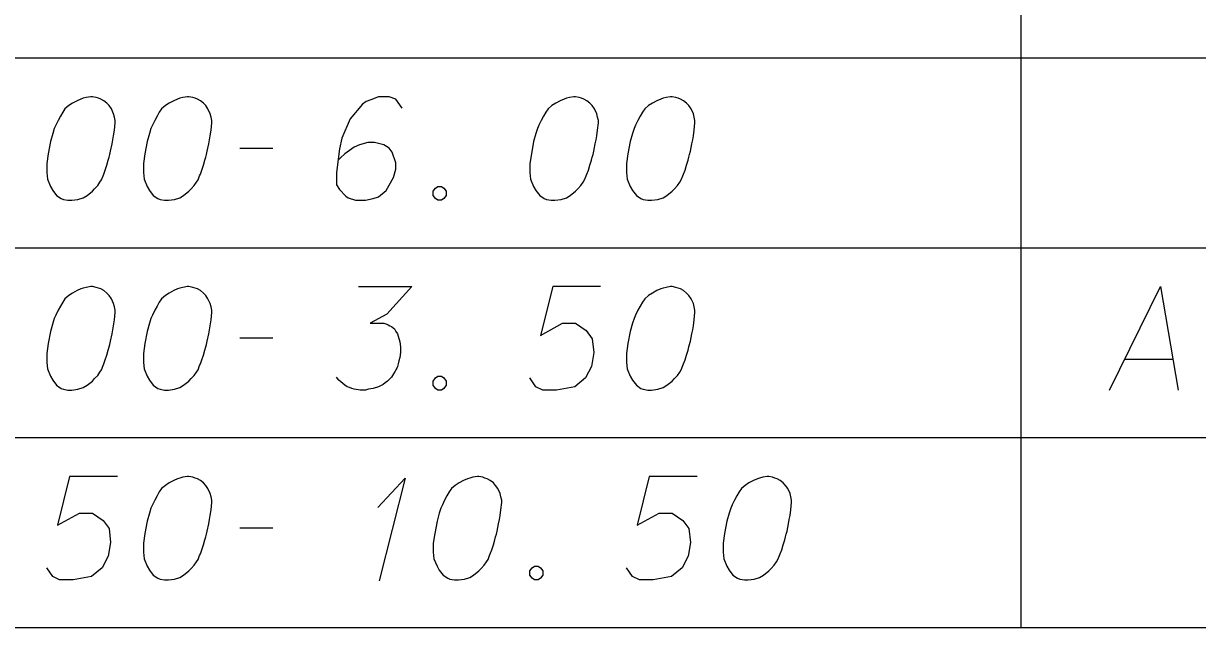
# Model space of a CAD drawing. Extents: x 2074207 to 2076812, y 516372 to 523312.
# Drawn here: x 2076398.8 to 2076453.3, y 520149.2 to 520177.2 of the extents above; entities that cross this region are included whole.
import ezdxf

# ---------------------------------------------------------------- set-up
doc = ezdxf.new("R2010")
doc.units = 0
for name, color, linetype in [('Prop DirtTable_ Soil Test Results - Outline (Major)', 7, 'Continuous'), ('Prop DirtTable_ Soil Test Results - Outline (Minor)', 7, 'Continuous'), ('Prop DirtTable_ Soil Test Results - Tx (Sample Data)', 7, 'Continuous')]:
    doc.layers.add(name, color=color, linetype=linetype)

msp = doc.modelspace()

# ---------------------------------------------------------------- linework, layer by layer
at = {"layer": 'Prop DirtTable_ Soil Test Results - Outline (Major)'}
msp.add_line((2076260.609, 520149.201), (2076811.903, 520149.201), dxfattribs=at)
at = {"layer": 'Prop DirtTable_ Soil Test Results - Outline (Minor)'}
for p, q in [((2076445.063, 520184.401), (2076445.063, 520175.601)), ((2076260.609, 520175.601), (2076811.903, 520175.601)), ((2076260.609, 520175.601), (2076811.903, 520175.601)), ((2076445.063, 520175.601), (2076445.063, 520166.801)), ((2076260.609, 520166.801), (2076811.903, 520166.801)), ((2076260.609, 520166.801), (2076811.903, 520166.801)), ((2076445.063, 520166.801), (2076445.063, 520158.001)), ((2076260.609, 520158.001), (2076811.903, 520158.001)), ((2076260.609, 520158.001), (2076811.903, 520158.001)), ((2076445.063, 520158.001), (2076445.063, 520149.201)), ((2076260.609, 520149.201), (2076811.903, 520149.201))]:
    msp.add_line(p, q, dxfattribs=at)
at = {"layer": 'Prop DirtTable_ Soil Test Results - Tx (Sample Data)'}
for points in [[(2076402.018, 520173.806), (2076401.948, 520173.806), (2076401.736, 520173.769), (2076401.595, 520173.731), (2076401.489, 520173.693), (2076401.313, 520173.617), (2076401.101, 520173.504), (2076400.925, 520173.391), (2076400.748, 520173.24), (2076400.643, 520173.088), (2076400.537, 520172.899), (2076400.431, 520172.71), (2076400.325, 520172.484), (2076400.255, 520172.332), (2076400.184, 520172.106), (2076400.078, 520171.728), (2076399.972, 520171.161), (2076399.902, 520170.707), (2076399.902, 520170.291), (2076399.937, 520169.989), (2076400.078, 520169.649), (2076400.184, 520169.46), (2076400.36, 520169.233), (2076400.572, 520169.082), (2076400.678, 520169.044), (2076400.889, 520169.006), (2076401.066, 520169.006), (2076401.348, 520169.044), (2076401.595, 520169.12), (2076401.771, 520169.233), (2076402.018, 520169.422), (2076402.124, 520169.536), (2076402.265, 520169.687), (2076402.371, 520169.838), (2076402.442, 520169.951), (2076402.512, 520170.14), (2076402.547, 520170.216), (2076402.618, 520170.405), (2076402.689, 520170.632), (2076402.759, 520170.858), (2076402.794, 520171.01), (2076402.83, 520171.123), (2076402.865, 520171.274), (2076402.935, 520171.614), (2076402.971, 520171.803), (2076403.006, 520171.992), (2076403.041, 520172.257), (2076403.077, 520172.597), (2076403.077, 520172.71), (2076403.041, 520172.862), (2076403.006, 520173.013), (2076402.9, 520173.24), (2076402.794, 520173.391), (2076402.689, 520173.504), (2076402.547, 520173.617), (2076402.406, 520173.693), (2076402.3, 520173.731), (2076402.195, 520173.769), (2076402.018, 520173.806)], [(2076406.498, 520173.806), (2076406.428, 520173.806), (2076406.216, 520173.769), (2076406.075, 520173.731), (2076405.969, 520173.693), (2076405.793, 520173.617), (2076405.581, 520173.504), (2076405.405, 520173.391), (2076405.228, 520173.24), (2076405.123, 520173.088), (2076405.017, 520172.899), (2076404.911, 520172.71), (2076404.805, 520172.484), (2076404.735, 520172.332), (2076404.664, 520172.106), (2076404.558, 520171.728), (2076404.452, 520171.161), (2076404.382, 520170.707), (2076404.382, 520170.291), (2076404.417, 520169.989), (2076404.558, 520169.649), (2076404.664, 520169.46), (2076404.84, 520169.233), (2076405.052, 520169.082), (2076405.158, 520169.044), (2076405.369, 520169.006), (2076405.546, 520169.006), (2076405.828, 520169.044), (2076406.075, 520169.12), (2076406.251, 520169.233), (2076406.498, 520169.422), (2076406.604, 520169.536), (2076406.745, 520169.687), (2076406.851, 520169.838), (2076406.922, 520169.951), (2076406.992, 520170.14), (2076407.027, 520170.216), (2076407.098, 520170.405), (2076407.169, 520170.632), (2076407.239, 520170.858), (2076407.274, 520171.01), (2076407.31, 520171.123), (2076407.345, 520171.274), (2076407.415, 520171.614), (2076407.451, 520171.803), (2076407.486, 520171.992), (2076407.521, 520172.257), (2076407.557, 520172.597), (2076407.557, 520172.71), (2076407.521, 520172.862), (2076407.486, 520173.013), (2076407.38, 520173.24), (2076407.274, 520173.391), (2076407.169, 520173.504), (2076407.027, 520173.617), (2076406.886, 520173.693), (2076406.78, 520173.731), (2076406.675, 520173.769), (2076406.498, 520173.806)], [(2076416.375, 520173.277), (2076416.093, 520173.693), (2076415.776, 520173.806), (2076415.282, 520173.806), (2076414.929, 520173.655), (2076414.718, 520173.58), (2076414.541, 520173.466), (2076413.977, 520172.786), (2076413.589, 520171.879), (2076413.483, 520171.388), (2076413.342, 520170.291), (2076413.342, 520169.725), (2076413.483, 520169.498), (2076413.765, 520169.195), (2076413.871, 520169.12), (2076414.224, 520169.006), (2076414.682, 520169.006), (2076415.035, 520169.082), (2076415.282, 520169.158), (2076415.635, 520169.46), (2076415.987, 520170.065), (2076416.093, 520170.443), (2076416.093, 520170.745), (2076415.917, 520171.236), (2076415.776, 520171.425), (2076415.529, 520171.577), (2076415.106, 520171.69), (2076414.788, 520171.69), (2076414.4, 520171.577), (2076414.153, 520171.463), (2076413.73, 520171.161), (2076413.518, 520170.972), (2076413.412, 520170.858)], [(2076424.418, 520173.806), (2076424.348, 520173.806), (2076424.136, 520173.769), (2076423.995, 520173.731), (2076423.889, 520173.693), (2076423.713, 520173.617), (2076423.501, 520173.504), (2076423.325, 520173.391), (2076423.148, 520173.24), (2076423.043, 520173.088), (2076422.937, 520172.899), (2076422.831, 520172.71), (2076422.725, 520172.484), (2076422.655, 520172.332), (2076422.584, 520172.106), (2076422.478, 520171.728), (2076422.372, 520171.161), (2076422.302, 520170.707), (2076422.302, 520170.291), (2076422.337, 520169.989), (2076422.478, 520169.649), (2076422.584, 520169.46), (2076422.76, 520169.233), (2076422.972, 520169.082), (2076423.078, 520169.044), (2076423.289, 520169.006), (2076423.466, 520169.006), (2076423.748, 520169.044), (2076423.995, 520169.12), (2076424.171, 520169.233), (2076424.418, 520169.422), (2076424.524, 520169.536), (2076424.665, 520169.687), (2076424.771, 520169.838), (2076424.842, 520169.951), (2076424.912, 520170.14), (2076424.947, 520170.216), (2076425.018, 520170.405), (2076425.089, 520170.632), (2076425.159, 520170.858), (2076425.194, 520171.01), (2076425.23, 520171.123), (2076425.265, 520171.274), (2076425.335, 520171.614), (2076425.371, 520171.803), (2076425.406, 520171.992), (2076425.441, 520172.257), (2076425.477, 520172.597), (2076425.477, 520172.71), (2076425.441, 520172.862), (2076425.406, 520173.013), (2076425.3, 520173.24), (2076425.194, 520173.391), (2076425.089, 520173.504), (2076424.947, 520173.617), (2076424.806, 520173.693), (2076424.7, 520173.731), (2076424.595, 520173.769), (2076424.418, 520173.806)], [(2076428.898, 520173.806), (2076428.828, 520173.806), (2076428.616, 520173.769), (2076428.475, 520173.731), (2076428.369, 520173.693), (2076428.193, 520173.617), (2076427.981, 520173.504), (2076427.805, 520173.391), (2076427.628, 520173.24), (2076427.523, 520173.088), (2076427.417, 520172.899), (2076427.311, 520172.71), (2076427.205, 520172.484), (2076427.135, 520172.332), (2076427.064, 520172.106), (2076426.958, 520171.728), (2076426.852, 520171.161), (2076426.782, 520170.707), (2076426.782, 520170.291), (2076426.817, 520169.989), (2076426.958, 520169.649), (2076427.064, 520169.46), (2076427.24, 520169.233), (2076427.452, 520169.082), (2076427.558, 520169.044), (2076427.769, 520169.006), (2076427.946, 520169.006), (2076428.228, 520169.044), (2076428.475, 520169.12), (2076428.651, 520169.233), (2076428.898, 520169.422), (2076429.004, 520169.536), (2076429.145, 520169.687), (2076429.251, 520169.838), (2076429.322, 520169.951), (2076429.392, 520170.14), (2076429.427, 520170.216), (2076429.498, 520170.405), (2076429.569, 520170.632), (2076429.639, 520170.858), (2076429.674, 520171.01), (2076429.71, 520171.123), (2076429.745, 520171.274), (2076429.815, 520171.614), (2076429.851, 520171.803), (2076429.886, 520171.992), (2076429.921, 520172.257), (2076429.957, 520172.597), (2076429.957, 520172.71), (2076429.921, 520172.862), (2076429.886, 520173.013), (2076429.78, 520173.24), (2076429.674, 520173.391), (2076429.569, 520173.504), (2076429.427, 520173.617), (2076429.286, 520173.693), (2076429.18, 520173.731), (2076429.075, 520173.769), (2076428.898, 520173.806)], [(2076408.862, 520171.425), (2076410.379, 520171.425)], [(2076418.033, 520169.649), (2076418.21, 520169.649), (2076418.316, 520169.573), (2076418.421, 520169.422), (2076418.421, 520169.233), (2076418.316, 520169.082), (2076418.21, 520169.006), (2076418.033, 520169.006), (2076417.928, 520169.082), (2076417.822, 520169.233), (2076417.822, 520169.422), (2076417.928, 520169.573), (2076418.033, 520169.649)], [(2076402.018, 520165.006), (2076401.948, 520165.006), (2076401.736, 520164.969), (2076401.595, 520164.931), (2076401.489, 520164.893), (2076401.313, 520164.817), (2076401.101, 520164.704), (2076400.925, 520164.591), (2076400.748, 520164.44), (2076400.643, 520164.288), (2076400.537, 520164.099), (2076400.431, 520163.91), (2076400.325, 520163.684), (2076400.255, 520163.532), (2076400.184, 520163.306), (2076400.078, 520162.928), (2076399.972, 520162.361), (2076399.902, 520161.907), (2076399.902, 520161.491), (2076399.937, 520161.189), (2076400.078, 520160.849), (2076400.184, 520160.66), (2076400.36, 520160.433), (2076400.572, 520160.282), (2076400.678, 520160.244), (2076400.889, 520160.206), (2076401.066, 520160.206), (2076401.348, 520160.244), (2076401.595, 520160.32), (2076401.771, 520160.433), (2076402.018, 520160.622), (2076402.124, 520160.736), (2076402.265, 520160.887), (2076402.371, 520161.038), (2076402.442, 520161.151), (2076402.512, 520161.34), (2076402.547, 520161.416), (2076402.618, 520161.605), (2076402.689, 520161.832), (2076402.759, 520162.058), (2076402.794, 520162.21), (2076402.83, 520162.323), (2076402.865, 520162.474), (2076402.935, 520162.814), (2076402.971, 520163.003), (2076403.006, 520163.192), (2076403.041, 520163.457), (2076403.077, 520163.797), (2076403.077, 520163.91), (2076403.041, 520164.062), (2076403.006, 520164.213), (2076402.9, 520164.44), (2076402.794, 520164.591), (2076402.689, 520164.704), (2076402.547, 520164.817), (2076402.406, 520164.893), (2076402.3, 520164.931), (2076402.195, 520164.969), (2076402.018, 520165.006)], [(2076406.498, 520165.006), (2076406.428, 520165.006), (2076406.216, 520164.969), (2076406.075, 520164.931), (2076405.969, 520164.893), (2076405.793, 520164.817), (2076405.581, 520164.704), (2076405.405, 520164.591), (2076405.228, 520164.44), (2076405.123, 520164.288), (2076405.017, 520164.099), (2076404.911, 520163.91), (2076404.805, 520163.684), (2076404.735, 520163.532), (2076404.664, 520163.306), (2076404.558, 520162.928), (2076404.452, 520162.361), (2076404.382, 520161.907), (2076404.382, 520161.491), (2076404.417, 520161.189), (2076404.558, 520160.849), (2076404.664, 520160.66), (2076404.84, 520160.433), (2076405.052, 520160.282), (2076405.158, 520160.244), (2076405.369, 520160.206), (2076405.546, 520160.206), (2076405.828, 520160.244), (2076406.075, 520160.32), (2076406.251, 520160.433), (2076406.498, 520160.622), (2076406.604, 520160.736), (2076406.745, 520160.887), (2076406.851, 520161.038), (2076406.922, 520161.151), (2076406.992, 520161.34), (2076407.027, 520161.416), (2076407.098, 520161.605), (2076407.169, 520161.832), (2076407.239, 520162.058), (2076407.274, 520162.21), (2076407.31, 520162.323), (2076407.345, 520162.474), (2076407.415, 520162.814), (2076407.451, 520163.003), (2076407.486, 520163.192), (2076407.521, 520163.457), (2076407.557, 520163.797), (2076407.557, 520163.91), (2076407.521, 520164.062), (2076407.486, 520164.213), (2076407.38, 520164.44), (2076407.274, 520164.591), (2076407.169, 520164.704), (2076407.027, 520164.817), (2076406.886, 520164.893), (2076406.78, 520164.931), (2076406.675, 520164.969), (2076406.498, 520165.006)], [(2076414.365, 520165.006), (2076416.834, 520165.006), (2076415.67, 520163.721), (2076414.894, 520163.306), (2076415.529, 520163.306), (2076415.67, 520163.268), (2076415.74, 520163.23), (2076415.811, 520163.192), (2076415.882, 520163.154), (2076416.023, 520163.041), (2076416.093, 520162.928), (2076416.164, 520162.814), (2076416.199, 520162.701), (2076416.27, 520162.436), (2076416.305, 520162.21), (2076416.305, 520162.096), (2076416.305, 520161.945), (2076416.27, 520161.718), (2076416.234, 520161.567), (2076416.199, 520161.416), (2076416.164, 520161.303), (2076416.129, 520161.227), (2076416.093, 520161.151), (2076416.058, 520161.076), (2076415.987, 520160.962), (2076415.882, 520160.811), (2076415.776, 520160.698), (2076415.705, 520160.622), (2076415.599, 520160.547), (2076415.494, 520160.471), (2076415.352, 520160.395), (2076415.282, 520160.358), (2076415.035, 520160.282), (2076414.823, 520160.244), (2076414.682, 520160.206), (2076414.435, 520160.206), (2076414.153, 520160.244), (2076414.047, 520160.282), (2076413.941, 520160.32), (2076413.836, 520160.358), (2076413.73, 520160.433), (2076413.624, 520160.509), (2076413.448, 520160.66), (2076413.342, 520160.811)], [(2076425.582, 520165.006), (2076423.36, 520165.006), (2076422.796, 520162.739), (2076423.819, 520163.306), (2076424.418, 520163.306), (2076424.912, 520162.965), (2076425.194, 520162.588), (2076425.265, 520161.945), (2076425.159, 520161.303), (2076424.877, 520160.773), (2076424.383, 520160.358), (2076423.536, 520160.206), (2076422.901, 520160.206), (2076422.584, 520160.358), (2076422.302, 520160.773)], [(2076428.898, 520165.006), (2076428.828, 520165.006), (2076428.616, 520164.969), (2076428.475, 520164.931), (2076428.369, 520164.893), (2076428.193, 520164.817), (2076427.981, 520164.704), (2076427.805, 520164.591), (2076427.628, 520164.44), (2076427.523, 520164.288), (2076427.417, 520164.099), (2076427.311, 520163.91), (2076427.205, 520163.684), (2076427.135, 520163.532), (2076427.064, 520163.306), (2076426.958, 520162.928), (2076426.852, 520162.361), (2076426.782, 520161.907), (2076426.782, 520161.491), (2076426.817, 520161.189), (2076426.958, 520160.849), (2076427.064, 520160.66), (2076427.24, 520160.433), (2076427.452, 520160.282), (2076427.558, 520160.244), (2076427.769, 520160.206), (2076427.946, 520160.206), (2076428.228, 520160.244), (2076428.475, 520160.32), (2076428.651, 520160.433), (2076428.898, 520160.622), (2076429.004, 520160.736), (2076429.145, 520160.887), (2076429.251, 520161.038), (2076429.322, 520161.151), (2076429.392, 520161.34), (2076429.427, 520161.416), (2076429.498, 520161.605), (2076429.569, 520161.832), (2076429.639, 520162.058), (2076429.674, 520162.21), (2076429.71, 520162.323), (2076429.745, 520162.474), (2076429.815, 520162.814), (2076429.851, 520163.003), (2076429.886, 520163.192), (2076429.921, 520163.457), (2076429.957, 520163.797), (2076429.957, 520163.91), (2076429.921, 520164.062), (2076429.886, 520164.213), (2076429.78, 520164.44), (2076429.674, 520164.591), (2076429.569, 520164.704), (2076429.427, 520164.817), (2076429.286, 520164.893), (2076429.18, 520164.931), (2076429.075, 520164.969), (2076428.898, 520165.006)], [(2076449.182, 520160.206), (2076451.545, 520165.006), (2076452.357, 520160.206)], [(2076408.862, 520162.625), (2076410.379, 520162.625)], [(2076449.887, 520161.643), (2076452.11, 520161.643)], [(2076418.033, 520160.849), (2076418.21, 520160.849), (2076418.316, 520160.773), (2076418.421, 520160.622), (2076418.421, 520160.433), (2076418.316, 520160.282), (2076418.21, 520160.206), (2076418.033, 520160.206), (2076417.928, 520160.282), (2076417.822, 520160.433), (2076417.822, 520160.622), (2076417.928, 520160.773), (2076418.033, 520160.849)], [(2076403.182, 520156.206), (2076400.96, 520156.206), (2076400.396, 520153.939), (2076401.419, 520154.506), (2076402.018, 520154.506), (2076402.512, 520154.165), (2076402.794, 520153.788), (2076402.865, 520153.145), (2076402.759, 520152.503), (2076402.477, 520151.973), (2076401.983, 520151.558), (2076401.136, 520151.406), (2076400.501, 520151.406), (2076400.184, 520151.558), (2076399.902, 520151.973)], [(2076406.498, 520156.206), (2076406.428, 520156.206), (2076406.216, 520156.169), (2076406.075, 520156.131), (2076405.969, 520156.093), (2076405.793, 520156.017), (2076405.581, 520155.904), (2076405.405, 520155.791), (2076405.228, 520155.64), (2076405.123, 520155.488), (2076405.017, 520155.299), (2076404.911, 520155.11), (2076404.805, 520154.884), (2076404.735, 520154.732), (2076404.664, 520154.506), (2076404.558, 520154.128), (2076404.452, 520153.561), (2076404.382, 520153.107), (2076404.382, 520152.691), (2076404.417, 520152.389), (2076404.558, 520152.049), (2076404.664, 520151.86), (2076404.84, 520151.633), (2076405.052, 520151.482), (2076405.158, 520151.444), (2076405.369, 520151.406), (2076405.546, 520151.406), (2076405.828, 520151.444), (2076406.075, 520151.52), (2076406.251, 520151.633), (2076406.498, 520151.822), (2076406.604, 520151.936), (2076406.745, 520152.087), (2076406.851, 520152.238), (2076406.922, 520152.351), (2076406.992, 520152.54), (2076407.027, 520152.616), (2076407.098, 520152.805), (2076407.169, 520153.032), (2076407.239, 520153.258), (2076407.274, 520153.41), (2076407.31, 520153.523), (2076407.345, 520153.674), (2076407.415, 520154.014), (2076407.451, 520154.203), (2076407.486, 520154.392), (2076407.521, 520154.657), (2076407.557, 520154.997), (2076407.557, 520155.11), (2076407.521, 520155.262), (2076407.486, 520155.413), (2076407.38, 520155.64), (2076407.274, 520155.791), (2076407.169, 520155.904), (2076407.027, 520156.017), (2076406.886, 520156.093), (2076406.78, 520156.131), (2076406.675, 520156.169), (2076406.498, 520156.206)], [(2076415.247, 520154.77), (2076416.517, 520156.131), (2076415.317, 520151.369)], [(2076419.938, 520156.206), (2076419.868, 520156.206), (2076419.656, 520156.169), (2076419.515, 520156.131), (2076419.409, 520156.093), (2076419.233, 520156.017), (2076419.021, 520155.904), (2076418.845, 520155.791), (2076418.668, 520155.64), (2076418.563, 520155.488), (2076418.457, 520155.299), (2076418.351, 520155.11), (2076418.245, 520154.884), (2076418.175, 520154.732), (2076418.104, 520154.506), (2076417.998, 520154.128), (2076417.892, 520153.561), (2076417.822, 520153.107), (2076417.822, 520152.691), (2076417.857, 520152.389), (2076417.998, 520152.049), (2076418.104, 520151.86), (2076418.28, 520151.633), (2076418.492, 520151.482), (2076418.598, 520151.444), (2076418.809, 520151.406), (2076418.986, 520151.406), (2076419.268, 520151.444), (2076419.515, 520151.52), (2076419.691, 520151.633), (2076419.938, 520151.822), (2076420.044, 520151.936), (2076420.185, 520152.087), (2076420.291, 520152.238), (2076420.362, 520152.351), (2076420.432, 520152.54), (2076420.467, 520152.616), (2076420.538, 520152.805), (2076420.609, 520153.032), (2076420.679, 520153.258), (2076420.714, 520153.41), (2076420.75, 520153.523), (2076420.785, 520153.674), (2076420.855, 520154.014), (2076420.891, 520154.203), (2076420.926, 520154.392), (2076420.961, 520154.657), (2076420.997, 520154.997), (2076420.997, 520155.11), (2076420.961, 520155.262), (2076420.926, 520155.413), (2076420.82, 520155.64), (2076420.714, 520155.791), (2076420.609, 520155.904), (2076420.467, 520156.017), (2076420.326, 520156.093), (2076420.22, 520156.131), (2076420.115, 520156.169), (2076419.938, 520156.206)], [(2076430.062, 520156.206), (2076427.84, 520156.206), (2076427.276, 520153.939), (2076428.299, 520154.506), (2076428.898, 520154.506), (2076429.392, 520154.165), (2076429.674, 520153.788), (2076429.745, 520153.145), (2076429.639, 520152.503), (2076429.357, 520151.973), (2076428.863, 520151.558), (2076428.016, 520151.406), (2076427.381, 520151.406), (2076427.064, 520151.558), (2076426.782, 520151.973)], [(2076433.378, 520156.206), (2076433.308, 520156.206), (2076433.096, 520156.169), (2076432.955, 520156.131), (2076432.849, 520156.093), (2076432.673, 520156.017), (2076432.461, 520155.904), (2076432.285, 520155.791), (2076432.108, 520155.64), (2076432.003, 520155.488), (2076431.897, 520155.299), (2076431.791, 520155.11), (2076431.685, 520154.884), (2076431.615, 520154.732), (2076431.544, 520154.506), (2076431.438, 520154.128), (2076431.332, 520153.561), (2076431.262, 520153.107), (2076431.262, 520152.691), (2076431.297, 520152.389), (2076431.438, 520152.049), (2076431.544, 520151.86), (2076431.72, 520151.633), (2076431.932, 520151.482), (2076432.038, 520151.444), (2076432.249, 520151.406), (2076432.426, 520151.406), (2076432.708, 520151.444), (2076432.955, 520151.52), (2076433.131, 520151.633), (2076433.378, 520151.822), (2076433.484, 520151.936), (2076433.625, 520152.087), (2076433.731, 520152.238), (2076433.802, 520152.351), (2076433.872, 520152.54), (2076433.907, 520152.616), (2076433.978, 520152.805), (2076434.049, 520153.032), (2076434.119, 520153.258), (2076434.154, 520153.41), (2076434.19, 520153.523), (2076434.225, 520153.674), (2076434.295, 520154.014), (2076434.331, 520154.203), (2076434.366, 520154.392), (2076434.401, 520154.657), (2076434.437, 520154.997), (2076434.437, 520155.11), (2076434.401, 520155.262), (2076434.366, 520155.413), (2076434.26, 520155.64), (2076434.154, 520155.791), (2076434.049, 520155.904), (2076433.907, 520156.017), (2076433.766, 520156.093), (2076433.66, 520156.131), (2076433.555, 520156.169), (2076433.378, 520156.206)], [(2076408.862, 520153.825), (2076410.379, 520153.825)], [(2076422.513, 520152.049), (2076422.69, 520152.049), (2076422.796, 520151.973), (2076422.901, 520151.822), (2076422.901, 520151.633), (2076422.796, 520151.482), (2076422.69, 520151.406), (2076422.513, 520151.406), (2076422.408, 520151.482), (2076422.302, 520151.633), (2076422.302, 520151.822), (2076422.408, 520151.973), (2076422.513, 520152.049)]]:
    msp.add_lwpolyline(points, dxfattribs=at)

doc.saveas('drawing.dxf')
